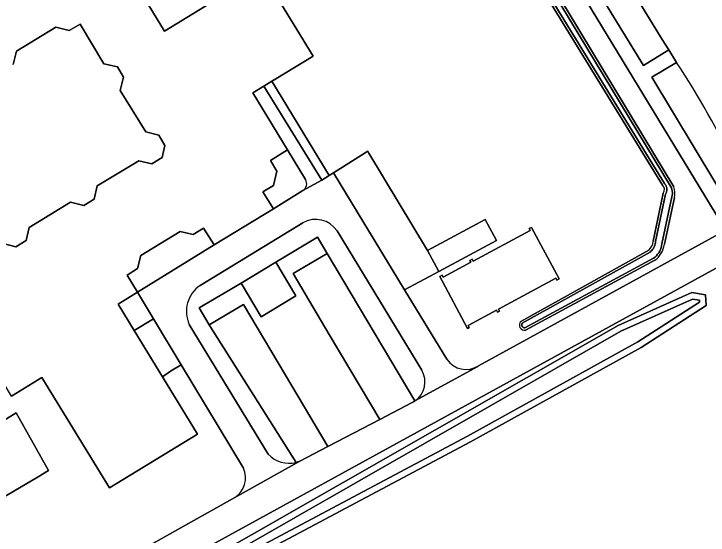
# Model space of a CAD drawing. Extents: x 158132 to 159664, y 385256 to 387218.
# Drawn here: x 158692.9 to 158779.7, y 386620.5 to 386685.7 of the extents above; entities that cross this region are included whole.
import ezdxf

# ---------------------------------------------------------------- set-up
doc = ezdxf.new("R2010")
doc.units = 0
for name, color, linetype in [('IMGEO_Berm_groen', 7, 'Continuous'), ('IMGEO_Groenvoorziening', 7, 'Continuous'), ('IMGEO_Oever', 7, 'Continuous'), ('IMGEO_Pand', 7, 'Continuous'), ('IMGEO_Parkeervlak_open', 7, 'Continuous'), ('IMGEO_Rijbaan_lokaal_gesloten', 7, 'Continuous'), ('IMGEO_Voetpad_open', 7, 'Continuous'), ('IMGEO_Waterloop', 7, 'Continuous')]:
    doc.layers.add(name, color=color, linetype=linetype)

msp = doc.modelspace()

# ---------------------------------------------------------------- linework, layer by layer
at = {"layer": 'IMGEO_Berm_groen'}
msp.add_lwpolyline([(158738.155, 386740.875), (158733.361, 386742.163), (158739.405, 386732.228), (158750.097, 386714.466), (158764.495, 386690.772), (158771.573, 386679.206), (158774.754, 386681.169), (158773.944, 386682.481)], close=True, dxfattribs=at)
msp.add_lwpolyline([(158775.732, 386679.586), (158772.628, 386677.752), (158783.237, 386660.189)], dxfattribs=at)
msp.add_arc((158686.765, 386620.941), 106.557, 25.33132, 33.39168, dxfattribs=at)
at = {"layer": 'IMGEO_Groenvoorziening'}
for points in [[(158781.855, 386658.677), (158728.436, 386746.573)], [(158773.959, 386664.269), (158756.189, 386693.245), (158736.134, 386725.918)], [(158737.146, 386726.455), (158757.332, 386693.946), (158775.388, 386664.039)], [(158707.659, 386690.158), (158711.715, 386683.509), (158723.837, 386690.967), (158730.293, 386680.383), (158725.652, 386677.564), (158725.123, 386677.243), (158732.289, 386665.448), (158732.825, 386665.788), (158737.116, 386668.519), (158737.279, 386668.248), (158744.588, 386656.098), (158751.805, 386659.97), (158753.207, 386657.356), (158745.99, 386653.484), (158741.716, 386651.192), (158747.013, 386642.497)], [(158691.539, 386656.96), (158693.142, 386656.544), (158694.431, 386657.324), (158694.812, 386658.951), (158699.978, 386662.127), (158701.628, 386661.731), (158702.922, 386662.507), (158703.299, 386664.181), (158708.503, 386667.315), (158710.157, 386666.93), (158711.432, 386667.713), (158711.781, 386669.233), (158711.004, 386670.516), (158709.373, 386670.906), (158706.193, 386676.093), (158706.606, 386677.747), (158705.825, 386679.034), (158704.153, 386679.414), (158701.165, 386684.369), (158699.797, 386683.576), (158698.146, 386683.982), (158693.222, 386680.999), (158692.82, 386679.348)], [(158724.142, 386676.647), (158722.747, 386675.799), (158727.111, 386668.653), (158729.344, 386664.955)], [(158729.016, 386663.582), (158731.382, 386664.87), (158724.142, 386676.647)], [(158772.799, 386657.256), (158774.06, 386663.256)], [(158775.453, 386662.719), (158774.201, 386656.867)], [(158750.956, 386641.69), (158781.06, 386658.156)], [(158794.1, 386619.619), (158790.126, 386632.999), (158783.46, 386655.442), (158780.585, 386653.864), (158700.45, 386609.881), (158701.193, 386608.526), (158697.578, 386606.208)], [(158756.24, 386647.235), (158772.244, 386656.155)], [(158773.012, 386654.872), (158756.854, 386646.15)], [(158711.143, 386614.003), (158768.417, 386646.713), (158777.615, 386650.826), (158779.354, 386650.561), (158779.424, 386649.222), (158771.294, 386643.991), (158749.982, 386632.179)], [(158721.604, 386628.89), (158713.816, 386641.811), (158712.463, 386641), (158711.46, 386640.322), (158715.838, 386633.162), (158704.848, 386626.446), (158696.396, 386640.223), (158692.596, 386637.908), (158689.711, 386642.619)], [(158679.372, 386627.261), (158693.197, 386635.814), (158697.236, 386628.585), (158695.93, 386627.819), (158683.711, 386620.658)], [(158749.982, 386632.179), (158712.291, 386612.138)], [(158691.557, 386608.98), (158720.52, 386625.209)]]:
    msp.add_lwpolyline(points, dxfattribs=at)
for points in [[(158750.182, 386655.005), (158750.31, 386654.767), (158757.448, 386658.596), (158757.32, 386658.834), (158757.602, 386658.985), (158761.048, 386652.553), (158760.766, 386652.401), (158760.638, 386652.639), (158753.461, 386648.766), (158753.589, 386648.528), (158753.351, 386648.4), (158753.223, 386648.638), (158749.685, 386646.729), (158749.814, 386646.491), (158749.576, 386646.363), (158746.153, 386652.843), (158746.435, 386652.994), (158746.563, 386652.756), (158750.028, 386654.615), (158749.9, 386654.853)], [(158732.051, 386655.734), (158730.85, 386657.752), (158725.637, 386654.65), (158728.156, 386650.417), (158723.796, 386647.822), (158721.292, 386652.029), (158716.069, 386648.921), (158717.319, 386646.822), (158721.583, 386649.359), (158727.631, 386639.196), (158732.149, 386631.604), (158738.627, 386634.99), (158732.307, 386645.612), (158727.792, 386653.2)], [(158710.344, 386647.571), (158707.936, 386646.086), (158711.46, 386640.322), (158712.463, 386641), (158713.816, 386641.811)]]:
    msp.add_lwpolyline(points, close=True, dxfattribs=at)
for centre, radius, start, end in [((158728.492, 386664.433), 0.999, 301.62634, 31.50217), ((158773.459, 386663.708), 0.752, 323.09281, 48.29478), ((158772.822, 386663.251), 2.685, 348.5696, 17.06861), ((158771.301, 386657.321), 1.499, 308.97054, 357.52529), ((158771.312, 386657.237), 2.913, 305.71144, 352.69952), ((158756.729, 386646.796), 0.658, 138.09316, 280.91776), ((158749.398, 386644.114), 2.881, 214.13311, 302.73332), ((158718.834, 386627.706), 3.013, 304.03201, 23.15015)]:
    msp.add_arc(centre, radius, start, end, dxfattribs=at)
at = {"layer": 'IMGEO_Oever'}
for points in [[(158736.134, 386725.918), (158756.189, 386693.245), (158773.959, 386664.269)], [(158775.388, 386664.039), (158757.332, 386693.946), (158737.146, 386726.455)], [(158757.071, 386693.786), (158775.106, 386663.914), (158775.152, 386663.729), (158775.183, 386663.541), (158775.198, 386663.351), (158775.199, 386663.16), (158775.184, 386662.97), (158775.154, 386662.781), (158773.899, 386656.918), (158773.86, 386656.685), (158773.799, 386656.456), (158773.718, 386656.234), (158773.617, 386656.019), (158773.497, 386655.815), (158773.359, 386655.623), (158773.204, 386655.444), (158773.034, 386655.28), (158772.849, 386655.132), (158756.757, 386646.445), (158756.726, 386646.444), (158756.696, 386646.446), (158756.665, 386646.45), (158756.636, 386646.457), (158756.607, 386646.466), (158756.579, 386646.478), (158756.552, 386646.492), (158756.526, 386646.509), (158756.502, 386646.528), (158756.479, 386646.548), (158756.459, 386646.571), (158756.44, 386646.595), (158756.424, 386646.621), (158756.41, 386646.648), (158756.399, 386646.676), (158756.389, 386646.705), (158756.383, 386646.735), (158756.379, 386646.765), (158756.378, 386646.796), (158756.379, 386646.826), (158756.383, 386646.857), (158756.39, 386646.886), (158756.399, 386646.916), (158756.41, 386646.944), (158756.424, 386646.971), (158756.441, 386646.997), (158772.415, 386655.9), (158772.531, 386656), (158772.639, 386656.108), (158772.737, 386656.226), (158772.824, 386656.352), (158772.901, 386656.484), (158772.966, 386656.623), (158773.019, 386656.766), (158773.06, 386656.914), (158773.088, 386657.064), (158773.103, 386657.217), (158774.347, 386663.133), (158774.393, 386663.211), (158774.432, 386663.292), (158774.464, 386663.377), (158774.488, 386663.464), (158774.505, 386663.554), (158774.515, 386663.644), (158774.516, 386663.734), (158774.51, 386663.825), (158774.496, 386663.914), (158774.475, 386664.002), (158774.446, 386664.088), (158774.409, 386664.171), (158774.366, 386664.251), (158774.316, 386664.327), (158774.26, 386664.398), (158774.198, 386664.464), (158756.45, 386693.405)], [(158774.06, 386663.256), (158772.799, 386657.256)], [(158774.201, 386656.867), (158775.453, 386662.719)], [(158772.244, 386656.155), (158756.24, 386647.235)], [(158756.854, 386646.15), (158773.012, 386654.872)], [(158749.982, 386632.179), (158771.294, 386643.991), (158779.424, 386649.222), (158779.354, 386650.561), (158777.615, 386650.826), (158768.417, 386646.713), (158711.143, 386614.003)], [(158711.582, 386613.332), (158768.78, 386645.998), (158777.727, 386649.999), (158778.588, 386649.868), (158778.6, 386649.644), (158770.883, 386644.679), (158749.6, 386632.883), (158711.913, 386612.844)], [(158712.291, 386612.138), (158749.982, 386632.179)]]:
    msp.add_lwpolyline(points, dxfattribs=at)
for centre, radius, start, end in [((158773.459, 386663.708), 0.752, 323.09281, 48.29478), ((158772.822, 386663.251), 2.685, 348.5696, 17.06861), ((158771.301, 386657.321), 1.499, 308.97054, 357.52529), ((158771.312, 386657.237), 2.913, 305.71144, 352.69952), ((158756.729, 386646.796), 0.658, 138.09316, 280.91776)]:
    msp.add_arc(centre, radius, start, end, dxfattribs=at)
at = {"layer": 'IMGEO_Pand'}
for points in [[(158692.596, 386637.908), (158696.396, 386640.223), (158704.848, 386626.446), (158715.838, 386633.162), (158711.46, 386640.322), (158707.936, 386646.086), (158705.91, 386649.4), (158708.337, 386650.901), (158707.047, 386653.031), (158708.351, 386653.838), (158708.762, 386655.487), (158713.664, 386658.479), (158715.3, 386658.103), (158716.611, 386658.871), (158717.943, 386656.781), (158725.329, 386661.29), (158724.029, 386663.42), (158725.356, 386664.235), (158725.776, 386666.025), (158724.981, 386667.336), (158727.111, 386668.653), (158722.747, 386675.799), (158724.142, 386676.647), (158725.123, 386677.243), (158725.652, 386677.564), (158730.293, 386680.383), (158723.837, 386690.967), (158711.715, 386683.509), (158707.659, 386690.158)], [(158692.82, 386679.348), (158693.222, 386680.999), (158698.146, 386683.982), (158699.797, 386683.576), (158701.165, 386684.369), (158704.153, 386679.414), (158705.825, 386679.034), (158706.606, 386677.747), (158706.193, 386676.093), (158709.373, 386670.906), (158711.004, 386670.516), (158711.781, 386669.233), (158711.432, 386667.713), (158710.157, 386666.93), (158708.503, 386667.315), (158703.299, 386664.181), (158702.922, 386662.507), (158701.628, 386661.731), (158699.978, 386662.127), (158694.812, 386658.951), (158694.431, 386657.324), (158693.142, 386656.544), (158691.539, 386656.96)]]:
    msp.add_lwpolyline(points, dxfattribs=at)
msp.add_lwpolyline([(158760.638, 386652.639), (158760.766, 386652.401), (158761.048, 386652.553), (158757.602, 386658.985), (158757.32, 386658.834), (158757.448, 386658.596), (158750.31, 386654.767), (158750.182, 386655.005), (158749.9, 386654.853), (158750.028, 386654.615), (158746.563, 386652.756), (158746.435, 386652.994), (158746.153, 386652.843), (158749.576, 386646.363), (158749.814, 386646.491), (158749.685, 386646.729), (158753.223, 386648.638), (158753.351, 386648.4), (158753.589, 386648.528), (158753.461, 386648.766)], close=True, dxfattribs=at)
at = {"layer": 'IMGEO_Parkeervlak_open'}
for points in [[(158732.825, 386665.788), (158741.716, 386651.192), (158745.99, 386653.484), (158744.588, 386656.098), (158737.279, 386668.248), (158737.116, 386668.519)], [(158732.051, 386655.734), (158727.792, 386653.2), (158732.307, 386645.612), (158738.627, 386634.99), (158742.68, 386637.109), (158742.852, 386637.2), (158743.018, 386637.303)], [(158725.637, 386654.65), (158721.292, 386652.029), (158723.796, 386647.822), (158728.156, 386650.417)], [(158721.583, 386649.359), (158717.319, 386646.822), (158728.162, 386629.617), (158728.392, 386629.68), (158728.617, 386629.757), (158732.149, 386631.604), (158727.631, 386639.196)]]:
    msp.add_lwpolyline(points, close=True, dxfattribs=at)
at = {"layer": 'IMGEO_Rijbaan_lokaal_gesloten'}
for points in [[(158732.496, 386750), (158738.155, 386740.875), (158773.944, 386682.481), (158774.754, 386681.169), (158775.732, 386679.586)], [(158747.013, 386642.497), (158741.716, 386651.192), (158732.825, 386665.788), (158732.289, 386665.448), (158731.382, 386664.87), (158729.016, 386663.582), (158725.329, 386661.29), (158717.943, 386656.781), (158708.337, 386650.901), (158710.344, 386647.571), (158713.816, 386641.811), (158721.604, 386628.89)], [(158716.182, 386651.732), (158729.003, 386659.535)], [(158781.06, 386658.156), (158750.956, 386641.69), (158750.874, 386641.615), (158743.018, 386637.303), (158742.852, 386637.2), (158742.68, 386637.109), (158738.627, 386634.99), (158732.149, 386631.604), (158728.617, 386629.757), (158720.52, 386625.209), (158691.557, 386608.98)], [(158733.299, 386658.54), (158743.865, 386641.145)], [(158698.887, 386609.023), (158700.45, 386609.881), (158780.585, 386653.864), (158783.46, 386655.442), (158785.025, 386656.561), (158786.969, 386657.085), (158789.224, 386650.313), (158792.532, 386639.18), (158793.03, 386637.504), (158797.726, 386621.697), (158798.47, 386619.193), (158802.896, 386604.296), (158803.453, 386602.422), (158806.62, 386591.762), (158808.974, 386584.017), (158809.09, 386583.794), (158812.129, 386571.242), (158812.863, 386568.958), (158814.558, 386563.685), (158815.143, 386561.833), (158816.103, 386558.798), (158816.597, 386557.237), (158820.951, 386543.469), (158822.483, 386539.207)], [(158724.692, 386630.625), (158714.813, 386646.845)], [(158743.018, 386637.303), (158750.874, 386641.615), (158750.956, 386641.69)], [(158683.711, 386620.658), (158695.93, 386627.819), (158697.236, 386628.585), (158693.197, 386635.814), (158679.372, 386627.261)], [(158720.52, 386625.209), (158728.617, 386629.757), (158728.392, 386629.68), (158728.162, 386629.617)]]:
    msp.add_lwpolyline(points, dxfattribs=at)
for centre, radius, start, end in [((158686.765, 386620.941), 106.557, 25.33132, 33.39168), ((158730.632, 386656.798), 3.186, 33.15913, 120.76009), ((158718.371, 386648.484), 3.917, 123.97493, 204.72666), ((158749.398, 386644.114), 2.881, 214.13311, 302.73332), ((158741.441, 386639.665), 2.84, 303.73277, 31.40233), ((158727.315, 386633.178), 3.661, 224.2287, 283.37521), ((158718.834, 386627.706), 3.013, 304.03201, 23.15015)]:
    msp.add_arc(centre, radius, start, end, dxfattribs=at)
at = {"layer": 'IMGEO_Voetpad_open'}
for points in [[(158750.097, 386714.466), (158739.405, 386732.228), (158733.361, 386742.163), (158727.949, 386751.058), (158725.875, 386754.489), (158722.003, 386760.841), (158721.964, 386760.872), (158721.946, 386760.884), (158721.922, 386760.899), (158721.879, 386760.922), (158720.249, 386759.855), (158722.153, 386756.721), (158722.234, 386756.59), (158722.875, 386755.558), (158723.221, 386755.002), (158727.547, 386748.035), (158728.436, 386746.573), (158781.855, 386658.677)], [(158783.237, 386660.189), (158772.628, 386677.752), (158775.732, 386679.586), (158774.754, 386681.169), (158771.573, 386679.206), (158764.495, 386690.772), (158750.097, 386714.466)], [(158729.344, 386664.955), (158727.111, 386668.653), (158724.981, 386667.336), (158725.776, 386666.025), (158725.356, 386664.235), (158724.029, 386663.42), (158725.329, 386661.29), (158729.016, 386663.582)], [(158729.003, 386659.535), (158716.182, 386651.732)], [(158743.865, 386641.145), (158733.299, 386658.54)], [(158728.162, 386629.617), (158717.319, 386646.822), (158716.069, 386648.921), (158721.292, 386652.029), (158725.637, 386654.65), (158730.85, 386657.752), (158732.051, 386655.734), (158743.018, 386637.303)], [(158714.813, 386646.845), (158724.692, 386630.625)]]:
    msp.add_lwpolyline(points, dxfattribs=at)
for points in [[(158725.123, 386677.243), (158724.142, 386676.647), (158731.382, 386664.87), (158732.289, 386665.448)], [(158744.588, 386656.098), (158745.99, 386653.484), (158753.207, 386657.356), (158751.805, 386659.97)], [(158708.337, 386650.901), (158717.943, 386656.781), (158716.611, 386658.871), (158715.3, 386658.103), (158713.664, 386658.479), (158708.762, 386655.487), (158708.351, 386653.838), (158707.047, 386653.031)], [(158707.936, 386646.086), (158710.344, 386647.571), (158708.337, 386650.901), (158705.91, 386649.4)]]:
    msp.add_lwpolyline(points, close=True, dxfattribs=at)
for centre, radius, start, end in [((158728.492, 386664.433), 0.999, 301.62634, 31.50217), ((158730.632, 386656.798), 3.186, 33.15913, 120.76009), ((158718.371, 386648.484), 3.917, 123.97493, 204.72666), ((158741.441, 386639.665), 2.84, 303.73277, 31.40233), ((158727.315, 386633.178), 3.661, 224.2287, 283.37521)]:
    msp.add_arc(centre, radius, start, end, dxfattribs=at)
at = {"layer": 'IMGEO_Waterloop'}
for points in [[(158756.45, 386693.405), (158774.198, 386664.464), (158774.26, 386664.398), (158774.316, 386664.327), (158774.366, 386664.251), (158774.409, 386664.171), (158774.446, 386664.088), (158774.475, 386664.002), (158774.496, 386663.914), (158774.51, 386663.825), (158774.516, 386663.734), (158774.515, 386663.644), (158774.505, 386663.554), (158774.488, 386663.464), (158774.464, 386663.377), (158774.432, 386663.292), (158774.393, 386663.211), (158774.347, 386663.133), (158773.103, 386657.217), (158773.088, 386657.064), (158773.06, 386656.914), (158773.019, 386656.766), (158772.966, 386656.623), (158772.901, 386656.484), (158772.824, 386656.352), (158772.737, 386656.226), (158772.639, 386656.108), (158772.531, 386656), (158772.415, 386655.9), (158756.441, 386646.997), (158756.424, 386646.971), (158756.41, 386646.944), (158756.399, 386646.916), (158756.39, 386646.886), (158756.383, 386646.857), (158756.379, 386646.826), (158756.378, 386646.796), (158756.379, 386646.765), (158756.383, 386646.735), (158756.389, 386646.705), (158756.399, 386646.676), (158756.41, 386646.648), (158756.424, 386646.621), (158756.44, 386646.595), (158756.459, 386646.571), (158756.479, 386646.548), (158756.502, 386646.528), (158756.526, 386646.509), (158756.552, 386646.492), (158756.579, 386646.478), (158756.607, 386646.466), (158756.636, 386646.457), (158756.665, 386646.45), (158756.696, 386646.446), (158756.726, 386646.444), (158756.757, 386646.445), (158772.849, 386655.132), (158773.034, 386655.28), (158773.204, 386655.444), (158773.359, 386655.623), (158773.497, 386655.815), (158773.617, 386656.019), (158773.718, 386656.234), (158773.799, 386656.456), (158773.86, 386656.685), (158773.899, 386656.918), (158775.154, 386662.781), (158775.184, 386662.97), (158775.199, 386663.16), (158775.198, 386663.351), (158775.183, 386663.541), (158775.152, 386663.729), (158775.106, 386663.914), (158757.071, 386693.786)], [(158711.913, 386612.844), (158749.6, 386632.883), (158770.883, 386644.679), (158778.6, 386649.644), (158778.588, 386649.868), (158777.727, 386649.999), (158768.78, 386645.998), (158711.582, 386613.332)]]:
    msp.add_lwpolyline(points, dxfattribs=at)

doc.saveas('drawing.dxf')
